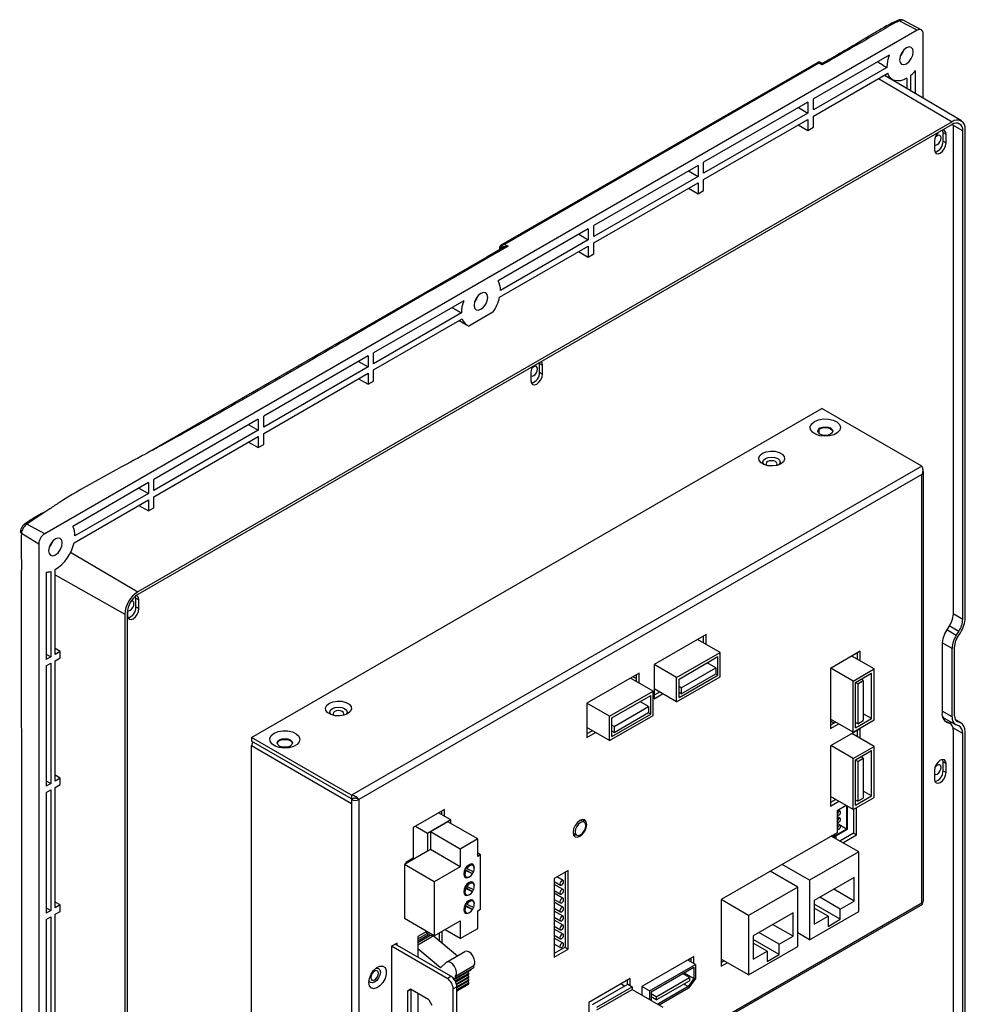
# Model space of a CAD drawing. Header units: millimetres. Extents: x 7146 to 9108, y -1574 to -663.
# Tile 289 of 289: x 8883 to 9103, y -983 to -755. Entities that reach past the tile are written whole.
import ezdxf

# ---------------------------------------------------------------- set-up
doc = ezdxf.new("R2010")
doc.units = ezdxf.units.MM
doc.header["$LTSCALE"] = 3

msp = doc.modelspace()

# ---------------------------------------------------------------- linework, layer by layer
at = {"linetype": 'Continuous', "lineweight": 30}
for p, q in [((9091.46, -757.24), (9087.32, -755.02)), ((9092.43, -757.13), (9088.22, -754.93)), ((9091.46, -757.24), (8889.22, -873.99)), ((9092.87, -773), (9092.87, -758.06)), ((9068.43, -764.68), (8995.11, -807)), ((9068.66, -764.86), (8995.83, -806.9)), ((9084.98, -763.02), (9067.41, -773.16)), ((9069.46, -765.28), (9068.66, -764.86)), ((9069.23, -764.84), (9068.92, -764.67)), ((9084.46, -765.85), (9067.41, -775.69)), ((9067.41, -777.16), (9084.66, -767.21)), ((9091.1, -771.96), (9091.1, -766.55)), ((9082.53, -768.43), (9099.59, -778.45)), ((9101.74, -778.25), (9083.85, -767.67)), ((9083.92, -767.63), (9085.78, -768.7)), ((9085.45, -768.51), (9085.45, -768.62)), ((9089.05, -768.34), (9089.05, -770.75)), ((9090.04, -771.33), (9090.04, -767.63)), ((9066.14, -773.9), (9041.96, -787.86)), ((9066.14, -773.9), (9066.14, -776.43)), ((9067.41, -775.69), (9067.41, -773.16)), ((9066.14, -776.43), (9041.96, -790.39)), ((9063.95, -775.16), (9066.14, -776.43)), ((9099.59, -778.45), (8910.79, -887.44)), ((9041.96, -791.86), (9066.14, -777.9)), ((9066.14, -777.9), (9066.14, -780.47)), ((9067.41, -779.73), (9067.41, -777.16)), ((9099.59, -779.12), (8910.79, -888.11)), ((9063.9, -779.19), (9066.14, -780.47)), ((9066.14, -780.47), (9067.41, -779.73)), ((9097.47, -780.92), (9097.37, -780.4)), ((9097.47, -780.92), (9098.17, -781.33)), ((9097.47, -782.96), (9097.47, -780.92)), ((9102.03, -780.53), (9099.77, -779.25)), ((9099.8, -779.61), (9099.8, -888.41)), ((9102.03, -893.86), (9102.03, -780.53)), ((9102.61, -893.52), (9102.61, -780.2)), ((9095.49, -782.88), (9095.49, -784.92)), ((9097.47, -782.96), (9098.17, -783.37)), ((9098.17, -783.37), (9098.17, -781.33)), ((9040.69, -788.59), (9016.5, -802.55)), ((9038.49, -789.86), (9040.69, -791.12)), ((9040.69, -788.59), (9040.69, -791.12)), ((9041.96, -790.39), (9041.96, -787.86)), ((9040.69, -791.12), (9016.5, -805.08)), ((9041.96, -794.43), (9041.96, -791.86)), ((9016.5, -806.55), (9040.69, -792.59)), ((9038.44, -793.89), (9040.69, -795.16)), ((9040.69, -792.59), (9040.69, -795.16)), ((9040.69, -795.16), (9041.96, -794.43)), ((9015.23, -803.29), (8994.34, -815.35)), ((9015.23, -803.29), (9015.23, -805.82)), ((9016.5, -805.08), (9016.5, -802.55)), ((9015.23, -805.82), (8994.86, -817.57)), ((9013.04, -804.55), (9015.23, -805.82)), ((8994.65, -807.72), (8994.65, -807.75)), ((8994.65, -807.75), (8994.65, -807.82)), ((8994.66, -819.16), (9015.23, -807.29)), ((8994.81, -807.96), (8994.79, -807.95)), ((8994.79, -807.95), (8994.79, -808.02)), ((8994.79, -808.02), (8994.81, -807.96)), ((8994.81, -807.96), (8994.99, -807.71)), ((8995.83, -806.9), (8996.63, -807.33)), ((9015.23, -807.29), (9015.23, -809.86)), ((9016.5, -809.12), (9016.5, -806.55)), ((9012.98, -808.58), (9015.23, -809.86)), ((9015.23, -809.86), (9016.5, -809.12)), ((8986.34, -819.96), (8965.45, -832.02)), ((8985.81, -822.8), (8965.45, -834.56)), ((8965.45, -836.02), (8986.02, -824.15)), ((8993.12, -822.62), (8987.56, -825.83)), ((8985.28, -824.58), (8987.14, -825.65)), ((8964.18, -832.76), (8939.99, -846.72)), ((8964.18, -832.76), (8964.18, -835.29)), ((8965.45, -834.56), (8965.45, -832.02)), ((8964.18, -835.29), (8939.99, -849.25)), ((8961.98, -834.02), (8964.18, -835.29)), ((9003.92, -834.52), (9003.91, -834.36)), ((9003.92, -834.52), (9004.62, -834.92)), ((9003.92, -836.56), (9003.92, -834.52)), ((9004.62, -836.97), (9004.62, -834.92)), ((8939.99, -850.72), (8964.18, -836.76)), ((8961.93, -838.06), (8964.18, -839.33)), ((8964.18, -836.76), (8964.18, -839.33)), ((8965.45, -838.6), (8965.45, -836.02)), ((9001.94, -836.48), (9001.94, -838.52)), ((9003.92, -836.56), (9004.62, -836.97)), ((8964.18, -839.33), (8965.45, -838.6)), ((8937.17, -921.27), (9069.39, -844.93)), ((9092.59, -858.32), (9069.39, -844.93)), ((8939.99, -849.25), (8939.99, -846.72)), ((8938.72, -847.45), (8914.54, -861.41)), ((8936.53, -848.72), (8938.72, -849.99)), ((8938.72, -847.45), (8938.72, -849.99)), ((8938.72, -849.99), (8914.54, -863.95)), ((8914.54, -865.42), (8938.72, -851.46)), ((8938.72, -851.46), (8938.72, -854.03)), ((8939.99, -853.29), (8939.99, -850.72)), ((9068.69, -849.83), (9068.69, -850.73)), ((8936.48, -852.75), (8938.72, -854.03)), ((8938.72, -854.03), (8939.99, -853.29)), ((9092.59, -858.32), (8960.36, -934.66)), ((9092.59, -860.28), (8962.06, -935.64)), ((9092.59, -959.57), (9092.59, -860.28)), ((9092.94, -959.08), (9092.94, -859.79)), ((8913.27, -862.15), (8895.7, -872.29)), ((8913.27, -862.15), (8913.27, -864.68)), ((8914.54, -863.95), (8914.54, -861.41)), ((8913.27, -864.68), (8896.22, -874.52)), ((8911.07, -863.41), (8913.27, -864.68)), ((8914.54, -867.99), (8914.54, -865.42)), ((8896.02, -876.11), (8913.27, -866.15)), ((8911.02, -867.45), (8913.27, -868.72)), ((8913.27, -866.15), (8913.27, -868.72)), ((8890.41, -868.23), (8885.09, -871.77)), ((8913.27, -868.72), (8914.54, -867.99)), ((8889.22, -873.99), (8885.09, -871.77)), ((8887.81, -876.44), (8883.82, -873.97)), ((8887.81, -876.44), (8887.81, -1150.79)), ((8895.22, -878.3), (8910.79, -887.44)), ((8889.58, -882.89), (8889.58, -903.18)), ((8890.64, -882.74), (8890.64, -902.57)), ((8891.63, -901.99), (8891.63, -882.32)), ((8891.63, -883.51), (8907.77, -892.67)), ((8910.37, -888.93), (8910.29, -888.46)), ((8910.37, -888.93), (8911.07, -889.34)), ((8910.37, -890.97), (8910.37, -888.93)), ((8911.07, -891.38), (8911.07, -889.34)), ((9099.8, -888.41), (9099.8, -892.89)), ((8907.77, -892.67), (8907.77, -1006)), ((8908.35, -892.34), (8908.35, -1005.67)), ((8908.39, -891.83), (8908.39, -892.93)), ((8910.37, -890.97), (8911.07, -891.38)), ((9102.03, -893.86), (9099.8, -892.59)), ((9099.06, -895.17), (9098.36, -896.28)), ((9042.56, -897.37), (9030.47, -904.35)), ((9042.56, -899.65), (9042.56, -897.37)), ((9100.53, -897.58), (9098.33, -896.31)), ((9101.12, -896.67), (9098.92, -895.39)), ((9100.53, -897.58), (9101.12, -896.67)), ((9100.82, -898.01), (9101.5, -896.96)), ((9045.81, -901.53), (9040.58, -898.51)), ((9041.85, -897.78), (9041.85, -899.25)), ((9099.55, -900.61), (9097.25, -899.3)), ((8889.58, -901.95), (8890.64, -902.57)), ((8892.79, -901.32), (8891.63, -900.64)), ((8892.79, -901.32), (8891.63, -901.99)), ((8892.79, -902.79), (8892.79, -901.32)), ((9035.7, -907.37), (9045.81, -901.53)), ((9045.81, -907.17), (9045.81, -901.53)), ((9078.23, -901.27), (9071.37, -905.23)), ((9077.53, -901.68), (9077.53, -903.07)), ((9078.23, -903.47), (9078.23, -901.27)), ((9097.23, -899.74), (9097.23, -915.57)), ((9099.55, -916.44), (9099.55, -900.61)), ((9100.13, -916.23), (9100.13, -900.14)), ((8890.64, -902.57), (8889.58, -903.18)), ((8889.58, -904.65), (8890.64, -904.04)), ((8890.64, -904.04), (8890.64, -931.96)), ((8891.63, -903.46), (8892.79, -902.79)), ((8891.63, -931.39), (8891.63, -903.46)), ((9036.27, -907.7), (9045.25, -902.51)), ((9044.76, -905.1), (9042.76, -903.95)), ((9045.25, -906.84), (9045.25, -902.51)), ((9081.49, -905.35), (9076.32, -902.37)), ((8889.58, -904.65), (8889.58, -932.57)), ((9027, -906.35), (9014.91, -913.33)), ((9027, -908.63), (9027, -906.35)), ((9035.7, -907.37), (9030.47, -904.35)), ((9030.47, -904.35), (9030.47, -912.27)), ((9036.75, -909.73), (9044.76, -905.1)), ((9036.75, -911.13), (9044.76, -906.51)), ((9045.25, -906.84), (9044.72, -906.53)), ((9044.76, -905.1), (9044.76, -906.51)), ((9071.37, -905.23), (9071.37, -919.19)), ((9076.61, -908.17), (9071.44, -905.19)), ((9076.61, -908.17), (9081.49, -905.35)), ((9077.17, -908.5), (9080.92, -906.33)), ((9080.92, -916.87), (9080.92, -906.33)), ((9081.49, -917.19), (9081.49, -905.35)), ((9030.26, -910.51), (9025.02, -907.49)), ((9026.3, -907.57), (9025.59, -907.17)), ((9026.3, -906.76), (9026.3, -908.23)), ((9035.7, -913), (9045.81, -907.17)), ((9035.7, -913), (9035.7, -907.37)), ((9036.27, -912.02), (9045.25, -906.84)), ((9036.27, -912.02), (9036.27, -907.7)), ((9076.61, -920.01), (9076.61, -908.17)), ((9077.17, -919.03), (9077.17, -908.5)), ((9077.68, -908.82), (9077.17, -908.53)), ((9077.68, -908.82), (9078.99, -908.06)), ((9077.68, -908.82), (9077.68, -918.09)), ((9078.99, -908.06), (9078.46, -907.75)), ((9078.99, -908.06), (9078.99, -917.33)), ((9020.14, -916.35), (9030.26, -910.51)), ((9030.26, -916.15), (9030.26, -910.51)), ((9035.7, -913), (9030.47, -909.98)), ((9031.74, -910.72), (9030.47, -911.45)), ((9030.47, -912.27), (9032.45, -911.13)), ((9036.75, -909.73), (9036.27, -909.45)), ((9036.75, -911.13), (9036.27, -910.85)), ((9036.75, -909.73), (9036.75, -911.13)), ((9020.14, -916.35), (9014.91, -913.33)), ((9014.91, -913.33), (9014.91, -921.25)), ((9020.71, -916.68), (9029.69, -911.49)), ((9029.21, -914.08), (9027.2, -912.93)), ((9029.69, -915.82), (9029.69, -911.49)), ((9021.2, -918.71), (9029.21, -914.08)), ((9021.2, -920.11), (9029.21, -915.49)), ((9029.69, -915.82), (9029.16, -915.51)), ((9029.21, -914.08), (9029.21, -915.49)), ((9099.55, -916.44), (9097.23, -915.12)), ((9020.14, -921.98), (9030.26, -916.15)), ((9020.14, -921.98), (9020.14, -916.35)), ((9020.71, -921), (9029.69, -915.82)), ((9020.71, -921), (9020.71, -916.68)), ((9076.61, -920.01), (9071.37, -916.99)), ((9072.15, -917.93), (9071.37, -917.48)), ((9072.58, -917.68), (9071.37, -918.38)), ((9072.58, -917.68), (9072.58, -917.68)), ((9076.61, -920.01), (9081.49, -917.19)), ((9077.17, -919.03), (9080.92, -916.87)), ((9077.68, -918.09), (9077.17, -917.8)), ((9077.68, -918.09), (9078.99, -917.33)), ((9080.92, -916.87), (9078.99, -915.75)), ((9097.75, -916.78), (9100.39, -918.26)), ((9097.88, -917.43), (9098.35, -917.63)), ((9098.01, -917.54), (9098.36, -917.74)), ((9098.35, -917.63), (9099.06, -918.03)), ((9098.35, -917.63), (9098.47, -917.68)), ((9098.36, -917.74), (9099.06, -918.03)), ((9099.18, -918.09), (9098.47, -917.68)), ((9101.69, -917.94), (9100.35, -917.15)), ((9101.5, -917.85), (9100.37, -917.18)), ((9100.59, -917.43), (9100.82, -917.57)), ((9101.5, -917.85), (9100.82, -917.57)), ((9020.14, -921.98), (9014.91, -918.96)), ((9016.18, -919.7), (9014.91, -920.43)), ((9014.91, -921.25), (9016.89, -920.11)), ((9021.2, -918.71), (9020.71, -918.43)), ((9021.2, -920.11), (9020.71, -919.83)), ((9021.2, -918.71), (9021.2, -920.11)), ((9071.37, -919.19), (9073.28, -918.09)), ((9078.23, -919.23), (9071.37, -923.19)), ((9077.53, -919.64), (9077.53, -921.03)), ((9078.23, -921.44), (9078.23, -919.23)), ((9102.03, -920.33), (9099.77, -919.05)), ((9099.8, -919.47), (9099.8, -930.56)), ((9101.12, -918.57), (9100.53, -918.33)), ((9102.61, -1033.32), (9102.61, -920)), ((8937.17, -921.27), (8937.17, -922.08)), ((8960.36, -934.66), (8937.17, -921.27)), ((8960.36, -935.47), (8937.17, -922.08)), ((9081.49, -923.32), (9076.32, -920.34)), ((9102.03, -1033.66), (9102.03, -920.33)), ((8960.36, -936.62), (8937.17, -923.23)), ((8937.17, -1020.56), (8937.17, -923.23)), ((9071.37, -923.19), (9071.37, -937.16)), ((9076.61, -926.13), (9071.44, -923.15)), ((9076.61, -926.13), (9081.49, -923.32)), ((9077.17, -926.46), (9080.92, -924.3)), ((9080.92, -934.83), (9080.92, -924.3)), ((9081.49, -935.16), (9081.49, -923.32)), ((9076.61, -937.97), (9076.61, -926.13)), ((9077.17, -936.99), (9077.17, -926.46)), ((9077.68, -926.79), (9077.17, -926.49)), ((9077.68, -926.79), (9078.99, -926.03)), ((9077.68, -926.79), (9077.68, -936.06)), ((9078.99, -926.03), (9078.46, -925.72)), ((9078.99, -926.03), (9078.99, -935.3)), ((9097.47, -926.92), (9098.17, -927.32)), ((9097.47, -928.96), (9097.47, -926.92)), ((9095.49, -928.88), (9095.49, -930.92)), ((9097.47, -928.96), (9098.17, -929.37)), ((9098.17, -929.37), (9098.17, -927.32)), ((8889.58, -931.35), (8890.64, -931.96)), ((8892.79, -930.72), (8891.63, -930.03)), ((8892.79, -930.72), (8891.63, -931.39)), ((8892.79, -932.19), (8892.79, -930.72)), ((9099.8, -930.56), (9099.8, -1032.74)), ((8890.64, -931.96), (8889.58, -932.57)), ((8889.58, -934.04), (8890.64, -933.43)), ((8890.64, -933.43), (8890.64, -961.36)), ((8891.63, -932.86), (8892.79, -932.19)), ((8891.63, -960.79), (8891.63, -932.86)), ((9080.92, -934.83), (9078.99, -933.72)), ((8889.58, -934.04), (8889.58, -961.97)), ((8960.36, -934.66), (8960.36, -935.47)), ((8961.02, -935.31), (8960.36, -935.47)), ((8960.85, -935.35), (8960.36, -935.64)), ((8960.36, -935.64), (8960.36, -936.62)), ((8962.06, -935.64), (8961.75, -935.46)), ((8962.06, -935.64), (8962.06, -1034.93)), ((9076.61, -937.97), (9071.37, -934.95)), ((9072.58, -935.65), (9071.37, -936.34)), ((9071.37, -937.16), (9073.28, -936.05)), ((9076.61, -937.97), (9081.49, -935.16)), ((9077.17, -936.99), (9080.92, -934.83)), ((9077.68, -936.06), (9077.17, -935.77)), ((9077.68, -936.06), (9078.99, -935.3)), ((8960.36, -936.62), (8960.36, -1033.95)), ((8981.93, -937.96), (8974.64, -942.17)), ((8981.22, -938.37), (8981.22, -939.17)), ((8981.93, -939.58), (8981.93, -937.96)), ((9075.02, -937.05), (9072.89, -938.28)), ((9072.89, -938.28), (9072.89, -943.36)), ((9073.62, -938.39), (9073.16, -938.13)), ((9075.07, -937.09), (9075.07, -942.49)), ((9075.28, -937.21), (9075.28, -942.62)), ((9076.71, -937.91), (9076.71, -943.42)), ((9077.42, -943.83), (9077.42, -937.5)), ((8983.34, -940.39), (8977.97, -943.5)), ((8982.69, -940.79), (8978.62, -943.14)), ((8983.34, -940.39), (8980.53, -938.77)), ((8989.61, -944.79), (8982.69, -940.79)), ((8983.34, -941.17), (8983.34, -940.39)), ((9014.31, -940.9), (9013.46, -940.41)), ((9072.89, -939.11), (9073.13, -939.24)), ((9073.62, -940.03), (9072.89, -939.61)), ((9072.89, -940.74), (9073.13, -940.88)), ((8974.64, -942.17), (8974.64, -949.27)), ((8977.97, -943.5), (8975.15, -941.87)), ((9075.28, -942.62), (9072.17, -944.41)), ((9075.07, -942.49), (9072.39, -944.04)), ((9073.62, -941.66), (9072.89, -941.24)), ((9075.07, -942.49), (9072.89, -941.24)), ((9072.89, -942.37), (9073.13, -942.51)), ((8977.97, -943.5), (8977.97, -947.6)), ((8985.55, -947.14), (8978.62, -943.14)), ((8978.62, -943.14), (8978.62, -947.22)), ((8989.61, -944.79), (8985.55, -947.14)), ((8989.61, -948.87), (8989.61, -944.79)), ((9011.71, -943.44), (9012.56, -943.93)), ((9072.89, -943.36), (9046.02, -958.87)), ((9077.91, -947.81), (9071.55, -944.13)), ((9072.17, -944.41), (9071.62, -944.09)), ((9072.17, -944.41), (9072.17, -943.77)), ((9072.39, -944.04), (9072.39, -943.65)), ((9072.58, -944.18), (9072.58, -944.73)), ((9076.71, -943.42), (9073.52, -945.27)), ((9074.22, -945.68), (9077.42, -943.83)), ((9076.71, -943.42), (9077.42, -943.83)), ((8977.97, -947.6), (8972.59, -950.7)), ((8978.62, -947.22), (8977.97, -947.6)), ((8985.55, -951.22), (8978.62, -947.22)), ((8985.55, -947.14), (8985.55, -951.22)), ((8974.64, -949.27), (8972.94, -950.25)), ((8990.27, -948.5), (8989.61, -948.12)), ((8990.27, -948.5), (8989.61, -948.87)), ((8990.27, -961.07), (8990.27, -948.5)), ((9077.91, -947.81), (9066.53, -954.38)), ((9077.91, -961.61), (9077.91, -947.81)), ((8979.52, -954.7), (8972.59, -950.7)), ((8972.59, -950.7), (8972.59, -963.28)), ((8972.94, -950.25), (8972.94, -950.5)), ((8985.55, -951.22), (8979.52, -954.7)), ((8986.8, -952.13), (8986.55, -951.99)), ((8988.4, -952.87), (8986.62, -951.84)), ((8988.4, -952.87), (8986.8, -952.13)), ((8987.06, -951.65), (8986.82, -951.51)), ((8987.06, -951.65), (8988.66, -952.38)), ((8988.49, -950.94), (8987.94, -950.61)), ((8988.81, -951.63), (8988.82, -951.47)), ((9010.54, -952.1), (9007.33, -953.95)), ((9010.54, -970.32), (9010.54, -952.1)), ((9066.53, -954.38), (9060.17, -950.71)), ((8986.4, -953.28), (8986.95, -953.6)), ((9007.33, -953.95), (9007.33, -972.18)), ((9009.38, -954.44), (9007.93, -953.6)), ((9009.83, -952.51), (9009.83, -969.91)), ((9063.77, -955.97), (9057.41, -952.3)), ((9066.53, -954.38), (9066.53, -968.18)), ((9076.85, -953.73), (9067.59, -959.08)), ((9076.85, -959.2), (9076.85, -953.73)), ((8979.52, -954.7), (8979.52, -967.28)), ((8986.8, -956.28), (8986.55, -956.14)), ((8988.4, -957.02), (8986.62, -955.99)), ((8988.4, -957.02), (8986.8, -956.28)), ((8987.06, -955.8), (8986.82, -955.65)), ((8987.06, -955.8), (8988.66, -956.53)), ((8988.49, -955.08), (8987.94, -954.76)), ((8988.81, -955.78), (8988.82, -955.62)), ((9007.33, -954.65), (9008.78, -955.48)), ((9009.38, -956.51), (9007.33, -955.33)), ((9007.33, -956.72), (9008.78, -957.56)), ((9063.77, -955.97), (9052.39, -962.54)), ((9063.77, -969.77), (9063.77, -955.97)), ((9076.85, -959.2), (9072.12, -956.46)), ((8986.4, -957.43), (8986.95, -957.75)), ((8988.49, -959.23), (8987.94, -958.91)), ((9009.38, -958.58), (9007.33, -957.4)), ((9007.33, -958.8), (9008.78, -959.63)), ((9052.39, -962.54), (9046.02, -958.87)), ((9046.02, -958.87), (9046.02, -974.3)), ((9067.59, -959.08), (9067.59, -964.55)), ((9073.64, -961.06), (9068.9, -958.32)), ((8889.58, -960.74), (8890.64, -961.36)), ((8890.64, -961.36), (8889.58, -961.97)), ((8892.79, -960.11), (8891.63, -959.43)), ((8892.79, -960.11), (8891.63, -960.79)), ((8892.79, -961.58), (8892.79, -960.11)), ((8961.38, -1035.72), (9092.76, -959.88)), ((8962.06, -1034.93), (9092.59, -959.57)), ((8986.8, -960.43), (8986.55, -960.28)), ((8988.4, -961.16), (8986.62, -960.14)), ((8988.4, -961.16), (8986.8, -960.43)), ((8987.06, -959.94), (8986.82, -959.8)), ((8987.06, -959.94), (8988.66, -960.68)), ((8988.81, -959.93), (8988.82, -959.77)), ((8989.61, -961.45), (8990.27, -961.07)), ((9009.38, -960.66), (9007.33, -959.48)), ((9007.33, -960.87), (9008.78, -961.7)), ((9073.64, -963.42), (9067.59, -959.93)), ((9070.81, -962.69), (9067.59, -960.83)), ((9073.64, -961.06), (9076.85, -959.2)), ((9073.64, -963.42), (9073.64, -961.06)), ((8889.58, -963.44), (8890.64, -962.83)), ((8889.58, -963.44), (8889.58, -991.36)), ((8890.64, -962.83), (8890.64, -990.75)), ((8891.63, -962.26), (8892.79, -961.58)), ((8891.63, -990.18), (8891.63, -962.26)), ((8979.52, -967.28), (8972.59, -963.28)), ((8986.4, -961.58), (8986.95, -961.9)), ((8989.61, -965.53), (8989.61, -961.45)), ((9009.38, -962.73), (9007.33, -961.55)), ((9007.33, -962.94), (9008.78, -963.78)), ((9009.38, -964.81), (9007.33, -963.62)), ((9052.39, -962.54), (9052.39, -976.34)), ((9062.71, -961.89), (9053.45, -967.24)), ((9062.71, -967.36), (9062.71, -961.89)), ((9066.53, -968.18), (9077.91, -961.61)), ((9067.59, -964.55), (9070.81, -962.69)), ((9070.81, -962.69), (9070.81, -965.06)), ((9070.81, -965.06), (9073.64, -963.42)), ((8974.64, -964.46), (8974.64, -964.54)), ((8974.64, -964.54), (8974.71, -964.5)), ((8979.52, -967.28), (8985.55, -963.8)), ((8985.55, -967.88), (8982.01, -965.84)), ((8985.55, -963.8), (8985.55, -967.88)), ((8985.55, -967.88), (8989.61, -965.53)), ((9007.33, -965.02), (9008.78, -965.85)), ((9009.38, -966.88), (9007.33, -965.7)), ((9062.71, -967.36), (9057.97, -964.63)), ((8977.76, -966.26), (8975.71, -967.44)), ((8975.71, -967.94), (8977.87, -966.7)), ((8975.71, -968.39), (8978.16, -966.97)), ((8975.71, -968.79), (8978.48, -967.19)), ((8975.71, -969.33), (8979.26, -967.28)), ((8975.71, -967.44), (8975.71, -972.22)), ((8977.87, -966.7), (8977.69, -966.3)), ((8978.16, -966.97), (8977.87, -966.7)), ((8978.48, -967.19), (8978.16, -966.97)), ((8979.26, -967.28), (8978.48, -967.19)), ((8984.89, -971.94), (8979.26, -967.28)), ((8980.66, -966.62), (8980.66, -968.44)), ((8981.37, -969.02), (8981.37, -966.21)), ((9007.33, -967.09), (9008.78, -967.93)), ((9009.38, -968.95), (9007.33, -967.77)), ((9053.45, -967.24), (9053.45, -972.71)), ((9059.49, -971.59), (9053.45, -968.1)), ((9059.49, -969.22), (9054.76, -966.48)), ((9059.49, -969.22), (9062.71, -967.36)), ((9066.53, -968.18), (9063.77, -966.59)), ((8970.9, -968.96), (8969.63, -969.69)), ((8982.5, -977.12), (8969.63, -969.69)), ((8969.63, -969.69), (8969.63, -1014.6)), ((8983.35, -976.63), (8970.48, -969.2)), ((8970.9, -969.45), (8970.9, -968.96)), ((8980.97, -974.65), (8975.71, -970.3)), ((9007.33, -969.17), (9008.78, -970)), ((9009.83, -969.91), (9007.33, -971.36)), ((9007.33, -972.18), (9010.54, -970.32)), ((9009.83, -969.91), (9010.54, -970.32)), ((9052.39, -976.34), (9063.77, -969.77)), ((9056.67, -970.85), (9053.45, -969)), ((9059.49, -971.59), (9059.49, -969.22)), ((8982.39, -973.38), (8986.64, -970.93)), ((9039.7, -972.06), (9027.67, -979)), ((9038.99, -972.55), (9038.35, -972.92)), ((9038.99, -972.47), (9038.99, -973.29)), ((9039.7, -973.7), (9039.7, -972.06)), ((9052.39, -976.34), (9046.02, -972.67)), ((9053.45, -972.71), (9056.67, -970.85)), ((9056.67, -970.85), (9056.67, -973.22)), ((9056.67, -973.22), (9059.49, -971.59)), ((8982.39, -973.38), (8980.97, -974.65)), ((8984.38, -977.11), (8988.63, -974.66)), ((8984.42, -976.6), (8988.66, -974.15)), ((9029.44, -980.02), (9040.05, -973.9)), ((9029.8, -980.23), (9039.7, -974.51)), ((9040.05, -973.9), (9038.28, -972.88)), ((9039.7, -974.51), (9039.7, -977.16)), ((9040.05, -973.9), (9040.05, -977.17)), ((9046.73, -973.08), (9046.02, -973.49)), ((9046.02, -974.3), (9047.44, -973.49)), ((8982.5, -977.12), (8983.35, -976.63)), ((8983.93, -977.11), (8984.07, -977.04)), ((8984.15, -977.38), (8988.02, -975.14)), ((8984.16, -977.39), (8987.3, -975.58)), ((8984.37, -977.73), (8987.52, -975.92)), ((8984.47, -977.92), (8987.52, -976.16)), ((8984.49, -977.95), (8987.33, -976.31)), ((8984.65, -978.38), (8987.54, -976.71)), ((8984.7, -978.56), (8987.54, -976.92)), ((8984.7, -978.57), (8987.32, -977.06)), ((8987.3, -975.58), (8987.3, -975.56)), ((8987.52, -975.92), (8987.3, -975.58)), ((8987.32, -977.06), (8987.54, -976.92)), ((8987.55, -977.44), (8987.32, -977.06)), ((8987.33, -976.31), (8987.52, -976.16)), ((8987.54, -976.71), (8987.33, -976.31)), ((8987.52, -976.16), (8987.52, -975.92)), ((8987.54, -976.92), (8987.54, -976.71)), ((9024.95, -977.18), (9015.34, -982.73)), ((9024.95, -978.82), (9024.95, -977.18)), ((9031, -981.39), (9038.68, -976.95)), ((9038.68, -976.95), (9037.07, -976.03)), ((9039.7, -977.16), (9037.4, -975.84)), ((9039.7, -977.16), (9038.38, -979.03)), ((9040.05, -977.17), (9038.49, -979.37)), ((9038.68, -976.95), (9038.68, -977.69)), ((8973.31, -980.06), (8974.02, -979.65)), ((8974.02, -979.65), (8973.31, -980.06)), ((8978.26, -982.1), (8974.02, -979.65)), ((8984.76, -979.08), (8983.92, -979.57)), ((8983.92, -1020.56), (8983.92, -979.57)), ((8984.76, -979.04), (8987.55, -977.44)), ((8984.76, -979.28), (8987.55, -977.67)), ((8984.76, -979.74), (8987.55, -978.13)), ((8984.76, -980.02), (8987.55, -978.41)), ((8984.76, -1020.07), (8984.76, -979.08)), ((8987.55, -978.13), (8987.37, -977.78)), ((8987.55, -977.67), (8987.55, -977.44)), ((8987.55, -978.41), (8987.55, -978.13)), ((9016.18, -983.22), (9024.39, -978.49)), ((9017.21, -983.82), (9025.41, -979.08)), ((9023.64, -978.92), (9022.8, -978.43)), ((9024.25, -977.59), (9024.25, -978.57)), ((9024.39, -978.49), (9025.41, -979.08)), ((9025.41, -979.08), (9025.41, -979.69)), ((9029.44, -980.02), (9027.67, -979)), ((9027.67, -979), (9027.67, -981)), ((9031, -982.13), (9038.68, -977.69)), ((9038.38, -979.03), (9031.32, -983.1)), ((9038.49, -979.37), (9031.67, -983.31)), ((9038.38, -979.03), (9037.37, -978.45)), ((8973.31, -980.06), (8973.31, -1007.82)), ((8974.16, -1007.33), (8974.16, -979.73)), ((8975.71, -980.63), (8975.71, -1009.05)), ((9017.21, -984.43), (9025.41, -979.69)), ((9025.41, -979.69), (9032.54, -983.81)), ((9029.44, -980.02), (9029.44, -982.02)), ((9029.8, -980.23), (9029.8, -982.22)), ((9031, -981.39), (9029.8, -980.69)), ((9031, -982.13), (9029.8, -981.43)), ((9031, -981.39), (9031, -982.13)), ((8978.26, -982.1), (8978.97, -983.33)), ((9015.34, -982.73), (9015.34, -993.15))]:
    msp.add_line(p, q, dxfattribs=at)
at = {"linetype": 'Continuous', "lineweight": 30, "flags": 128}
for points in [[(9090.57, -762.24), (9090.45, -761.61), (9090.11, -761.21), (9089.59, -761.11), (9088.98, -761.32), (9088.37, -761.81), (9087.86, -762.51), (9087.51, -763.31), (9087.39, -764.08), (9087.51, -764.71), (9087.86, -765.11), (9088.37, -765.21), (9088.98, -765), (9089.59, -764.51), (9090.11, -763.81), (9090.45, -763.01), (9090.57, -762.24)], [(9088.3, -761.9), (9087.98, -762.59), (9087.55, -763.2)], [(9089.05, -768.34), (9088.33, -768.71), (9087.62, -768.93), (9086.95, -769), (9086.33, -768.92), (9085.77, -768.7), (9085.31, -768.33), (9084.93, -767.83), (9084.66, -767.21)], [(9098.17, -781.33), (9098.07, -780.79), (9097.78, -780.46), (9097.43, -780.37)], [(9099.73, -779.04), (9099.76, -779.16), (9099.8, -779.61)], [(9095.5, -783.8), (9095.78, -783.85), (9096.12, -783.74), (9096.46, -783.46), (9096.75, -783.08), (9096.94, -782.63), (9097.01, -782.2)], [(9097.01, -782.2), (9096.94, -781.85), (9096.75, -781.63), (9096.46, -781.58), (9096.12, -781.69), (9095.78, -781.97), (9095.6, -782.2)], [(9095.49, -784.92), (9095.59, -785.45), (9095.88, -785.79), (9096.32, -785.87), (9096.83, -785.7), (9097.34, -785.28), (9097.78, -784.69), (9098.07, -784.02), (9098.17, -783.37)], [(8995.44, -807.7), (8991.69, -809.87), (8930.74, -845.05), (8913.6, -854.95)], [(8991.93, -819.19), (8991.81, -818.55), (8991.46, -818.16), (8990.95, -818.06), (8990.34, -818.27), (8989.73, -818.76), (8989.21, -819.46), (8988.87, -820.25), (8988.75, -821.02), (8988.87, -821.66), (8989.21, -822.05), (8989.73, -822.15), (8990.34, -821.94), (8990.95, -821.45), (8991.46, -820.75), (8991.81, -819.96), (8991.93, -819.19)], [(8989.65, -818.84), (8989.34, -819.53), (8988.9, -820.14)], [(9002.24, -835.32), (9002.04, -835.82), (9001.94, -836.48)], [(9001.95, -837.39), (9002.23, -837.45), (9002.57, -837.33), (9002.91, -837.06), (9003.2, -836.67), (9003.39, -836.23), (9003.46, -835.8)], [(9003.46, -835.8), (9003.39, -835.45), (9003.2, -835.23), (9002.91, -835.17), (9002.57, -835.29), (9002.23, -835.56), (9002.05, -835.8)], [(9004.62, -834.92), (9004.52, -834.39), (9004.32, -834.12)], [(9001.94, -838.52), (9002.04, -839.05), (9002.33, -839.39), (9002.77, -839.47), (9003.28, -839.29), (9003.79, -838.88), (9004.23, -838.29), (9004.52, -837.62), (9004.62, -836.97)], [(9067.7, -847.95), (9068.63, -847.57), (9069.74, -847.38), (9070.89, -847.4), (9071.96, -847.65), (9072.84, -848.08), (9073.43, -848.65), (9073.67, -849.3), (9073.53, -849.96), (9073.02, -850.56), (9072.21, -851.03), (9071.17, -851.32), (9070.03, -851.4), (9068.9, -851.26), (9067.91, -850.92), (9067.17, -850.42), (9066.75, -849.8), (9066.7, -849.13), (9067.03, -848.49), (9067.7, -847.95)], [(9068.93, -849.48), (9069.5, -849.27), (9070.17, -849.19), (9070.84, -849.27), (9071.41, -849.48), (9071.79, -849.81), (9071.92, -850.2), (9071.79, -850.59), (9071.41, -850.91), (9070.84, -851.13), (9070.17, -851.21), (9069.5, -851.13), (9068.93, -850.91), (9068.56, -850.59), (9068.42, -850.2), (9068.56, -849.81), (9068.93, -849.48)], [(9068.43, -850.28), (9068.56, -849.98), (9068.93, -849.65), (9069.5, -849.43), (9070.17, -849.35), (9070.84, -849.43), (9071.41, -849.65)], [(9071.41, -849.65), (9071.79, -849.98), (9071.92, -850.28)], [(9055.61, -855.34), (9056.46, -855), (9057.47, -854.84), (9058.5, -854.89), (9059.45, -855.15), (9060.18, -855.57), (9060.62, -856.12), (9060.72, -856.72), (9060.45, -857.3), (9059.85, -857.79), (9058.99, -858.14), (9057.99, -858.29), (9056.95, -858.24), (9056.01, -857.98), (9055.27, -857.56), (9054.83, -857.01), (9054.74, -856.42), (9055.01, -855.83), (9055.61, -855.34)], [(9056.31, -856.57), (9056.96, -856.32), (9057.73, -856.23), (9058.49, -856.32), (9059.14, -856.57), (9059.57, -856.94), (9059.73, -857.38), (9059.57, -857.82), (9059.42, -857.99)], [(9056.03, -857.99), (9055.88, -857.82), (9055.73, -857.38), (9055.88, -856.94), (9056.31, -856.57)], [(9056.84, -857.28), (9056.57, -857.51), (9056.48, -857.79), (9056.57, -858.07), (9056.69, -858.19)], [(9058.77, -858.19), (9058.88, -858.07), (9058.98, -857.79), (9058.88, -857.51), (9058.61, -857.28), (9058.21, -857.12), (9057.73, -857.07), (9057.25, -857.12), (9056.84, -857.28)], [(9092.59, -860.28), (9092.74, -860.18), (9092.85, -860.06), (9092.92, -859.93), (9092.94, -859.79), (9092.92, -859.66), (9092.85, -859.53), (9092.77, -859.43)], [(8893.29, -876.13), (8893.17, -875.5), (8892.82, -875.1), (8892.31, -875), (8891.7, -875.21), (8891.09, -875.7), (8890.57, -876.4), (8890.23, -877.19), (8890.11, -877.97), (8890.23, -878.6), (8890.57, -879), (8891.09, -879.1), (8891.7, -878.89), (8892.31, -878.4), (8892.82, -877.7), (8893.17, -876.9), (8893.29, -876.13)], [(8891.01, -875.79), (8890.7, -876.47), (8890.26, -877.09)], [(8908.4, -891.81), (8908.68, -891.86), (8909.02, -891.75), (8909.36, -891.47), (8909.65, -891.09), (8909.84, -890.64), (8909.91, -890.22)], [(8909.91, -890.22), (8909.84, -889.86), (8909.65, -889.64), (8909.36, -889.59), (8909.27, -889.6)], [(8911.07, -889.34), (8910.97, -888.8), (8910.68, -888.47), (8910.39, -888.38)], [(8908.39, -892.93), (8908.49, -893.46), (8908.78, -893.8), (8909.22, -893.88), (8909.73, -893.71), (8910.24, -893.29), (8910.68, -892.7), (8910.97, -892.03), (8911.07, -891.38)], [(8955.2, -913.31), (8956.05, -912.96), (8957.06, -912.81), (8958.09, -912.86), (8959.04, -913.11), (8959.78, -913.54), (8960.22, -914.08), (8960.31, -914.68), (8960.04, -915.26), (8959.44, -915.76), (8958.59, -916.1), (8957.58, -916.26), (8956.54, -916.2), (8955.6, -915.95), (8954.86, -915.52), (8954.42, -914.98), (8954.33, -914.38), (8954.6, -913.8), (8955.2, -913.31)], [(8955.62, -915.96), (8955.47, -915.79), (8955.32, -915.35), (8955.47, -914.91), (8955.9, -914.53)], [(8955.9, -914.53), (8956.55, -914.28), (8957.32, -914.19), (8958.08, -914.28), (8958.73, -914.53), (8959.17, -914.91), (8959.32, -915.35), (8959.17, -915.79), (8959.01, -915.96)], [(8956.43, -915.25), (8956.16, -915.48), (8956.07, -915.76), (8956.16, -916.03), (8956.28, -916.16)], [(8958.36, -916.16), (8958.47, -916.03), (8958.57, -915.76), (8958.47, -915.48), (8958.2, -915.25), (8957.8, -915.09), (8957.32, -915.03), (8956.84, -915.09), (8956.43, -915.25)], [(8942.4, -920.29), (8943.34, -919.9), (8944.44, -919.71), (8945.59, -919.74), (8946.66, -919.98), (8947.54, -920.41), (8948.13, -920.98), (8948.37, -921.63), (8948.23, -922.29), (8947.72, -922.89), (8946.91, -923.36), (8945.87, -923.65), (8944.73, -923.73), (8943.6, -923.6), (8942.61, -923.26), (8941.87, -922.75), (8941.45, -922.13), (8941.4, -921.47), (8941.73, -920.83), (8942.4, -920.29)], [(8943.64, -921.82), (8944.2, -921.6), (8944.87, -921.52), (8945.54, -921.6), (8946.11, -921.82), (8946.49, -922.15), (8946.62, -922.53), (8946.49, -922.92), (8946.11, -923.25), (8945.54, -923.47), (8944.87, -923.54), (8944.2, -923.47), (8943.64, -923.25), (8943.26, -922.92), (8943.12, -922.53), (8943.26, -922.15), (8943.64, -921.82)], [(8943.13, -922.61), (8943.26, -922.31), (8943.64, -921.98)], [(8943.64, -921.98), (8944.2, -921.76), (8944.87, -921.69), (8945.54, -921.76), (8946.11, -921.98), (8946.49, -922.31), (8946.62, -922.61)], [(9098.17, -927.32), (9098.07, -926.79), (9097.78, -926.45), (9097.34, -926.37), (9096.83, -926.55), (9096.32, -926.96), (9095.88, -927.55), (9095.59, -928.22), (9095.49, -928.88)], [(9097.47, -926.92), (9097.36, -926.38), (9097.36, -926.37)], [(9095.49, -930.92), (9095.59, -931.45), (9095.88, -931.79), (9096.32, -931.87), (9096.83, -931.69), (9097.34, -931.28), (9097.78, -930.69), (9098.07, -930.02), (9098.17, -929.37)], [(9095.5, -929.79), (9095.78, -929.85), (9096.12, -929.73), (9096.46, -929.46), (9096.75, -929.07), (9096.94, -928.63), (9097.01, -928.2)], [(9097.01, -928.2), (9096.94, -927.85), (9096.75, -927.63), (9096.46, -927.57), (9096.12, -927.69), (9095.78, -927.96), (9095.6, -928.2)], [(9073.72, -938.62), (9073.7, -938.48), (9073.62, -938.39), (9073.51, -938.37), (9073.38, -938.42), (9073.24, -938.52), (9073.13, -938.68), (9073.05, -938.85), (9073.03, -939.02), (9073.05, -939.16), (9073.13, -939.24), (9073.24, -939.27), (9073.38, -939.22), (9073.51, -939.11), (9073.62, -938.96), (9073.7, -938.79), (9073.72, -938.62)], [(9014.89, -941.42), (9014.76, -940.79), (9014.42, -940.39), (9013.9, -940.29), (9013.29, -940.5), (9012.69, -940.99), (9012.17, -941.69), (9011.82, -942.48), (9011.7, -943.26), (9011.82, -943.89), (9012.17, -944.29), (9012.69, -944.39), (9013.29, -944.17), (9013.9, -943.68), (9014.42, -942.99), (9014.76, -942.19), (9014.89, -941.42)], [(9014.67, -941.71), (9014.58, -941.21), (9014.31, -940.9), (9013.91, -940.83), (9013.44, -940.99), (9012.96, -941.37), (9012.56, -941.91), (9012.29, -942.53), (9012.2, -943.13), (9012.29, -943.62), (9012.56, -943.93), (9012.96, -944.01), (9013.44, -943.85), (9013.91, -943.46), (9014.31, -942.92), (9014.58, -942.31), (9014.67, -941.71)], [(9014.01, -940.28), (9014.06, -940.38), (9014.17, -940.82)], [(9073.72, -940.25), (9073.7, -940.11), (9073.62, -940.03), (9073.51, -940), (9073.38, -940.05), (9073.24, -940.16), (9073.13, -940.31), (9073.05, -940.48), (9073.03, -940.65), (9073.05, -940.79), (9073.13, -940.88), (9073.24, -940.9), (9073.38, -940.85), (9073.51, -940.75), (9073.62, -940.59), (9073.7, -940.42), (9073.72, -940.25)], [(9073.72, -941.88), (9073.7, -941.75), (9073.62, -941.66), (9073.51, -941.64), (9073.38, -941.68), (9073.24, -941.79), (9073.13, -941.94), (9073.05, -942.12), (9073.03, -942.29), (9073.05, -942.42), (9073.13, -942.51), (9073.24, -942.53), (9073.38, -942.49), (9073.51, -942.38), (9073.62, -942.23), (9073.7, -942.05), (9073.72, -941.88)], [(9012.42, -943.85), (9011.98, -943.98), (9011.87, -943.98)], [(8988.82, -951.47), (8988.73, -950.98), (8988.46, -950.67), (8988.06, -950.59), (8987.58, -950.76), (8987.11, -951.14), (8986.71, -951.68), (8986.44, -952.3), (8986.34, -952.9), (8986.44, -953.39), (8986.71, -953.7), (8987.11, -953.78), (8987.58, -953.62), (8987.71, -953.53)], [(8986.8, -952.13), (8986.66, -952.62), (8986.64, -953.07), (8986.76, -953.41), (8987, -953.62), (8987.32, -953.67), (8987.69, -953.55), (8988.06, -953.27), (8988.4, -952.87)], [(8988.66, -952.38), (8988.79, -951.9), (8988.8, -951.46), (8988.68, -951.12), (8988.45, -950.91), (8988.13, -950.87), (8987.77, -950.99), (8987.4, -951.26), (8987.06, -951.65)], [(8988.36, -952.85), (8988.46, -952.69), (8988.62, -952.37)], [(9009.5, -954.71), (9009.47, -954.54), (9009.38, -954.44), (9009.24, -954.41), (9009.08, -954.47), (9008.91, -954.6), (9008.78, -954.79), (9008.68, -955), (9008.65, -955.21), (9008.68, -955.38), (9008.78, -955.48), (9008.91, -955.51), (9009.08, -955.45), (9009.24, -955.32), (9009.38, -955.13), (9009.47, -954.92), (9009.5, -954.71)], [(8988.82, -955.62), (8988.73, -955.13), (8988.46, -954.82), (8988.06, -954.74), (8987.58, -954.91), (8987.11, -955.29), (8986.71, -955.83), (8986.44, -956.45), (8986.34, -957.05), (8986.44, -957.54), (8986.71, -957.85), (8987.11, -957.93), (8987.58, -957.76), (8987.71, -957.68)], [(8986.8, -956.28), (8986.66, -956.77), (8986.64, -957.21), (8986.76, -957.56), (8987, -957.77), (8987.32, -957.82), (8987.69, -957.69), (8988.06, -957.42), (8988.4, -957.02)], [(8988.66, -956.53), (8988.79, -956.05), (8988.8, -955.61), (8988.68, -955.27), (8988.45, -955.06), (8988.13, -955.02), (8987.77, -955.13), (8987.4, -955.41), (8987.06, -955.8)], [(8988.36, -957), (8988.46, -956.84), (8988.62, -956.51)], [(9009.5, -956.79), (9009.47, -956.62), (9009.38, -956.51), (9009.24, -956.48), (9009.08, -956.54), (9008.91, -956.67), (9008.78, -956.86), (9008.68, -957.07), (9008.65, -957.28), (9008.68, -957.45), (9008.78, -957.56), (9008.91, -957.58), (9009.08, -957.53), (9009.24, -957.39), (9009.38, -957.21), (9009.47, -956.99), (9009.5, -956.79)], [(8988.82, -959.77), (8988.73, -959.28), (8988.46, -958.97), (8988.06, -958.89), (8987.58, -959.05), (8987.11, -959.44), (8986.71, -959.98), (8986.44, -960.6), (8986.34, -961.2), (8986.44, -961.69), (8986.71, -962), (8987.11, -962.08), (8987.58, -961.91), (8987.71, -961.83)], [(9009.5, -958.86), (9009.47, -958.69), (9009.38, -958.58), (9009.24, -958.56), (9009.08, -958.61), (9008.91, -958.75), (9008.78, -958.93), (9008.68, -959.15), (9008.65, -959.35), (9008.68, -959.52), (9008.78, -959.63), (9008.91, -959.66), (9009.08, -959.6), (9009.24, -959.47), (9009.38, -959.28), (9009.47, -959.07), (9009.5, -958.86)], [(8986.8, -960.43), (8986.66, -960.92), (8986.64, -961.36), (8986.76, -961.71), (8987, -961.92), (8987.32, -961.97), (8987.69, -961.84), (8988.06, -961.56), (8988.4, -961.16)], [(8988.66, -960.68), (8988.79, -960.2), (8988.8, -959.76), (8988.68, -959.42), (8988.45, -959.21), (8988.13, -959.16), (8987.77, -959.28), (8987.4, -959.55), (8987.06, -959.94)], [(8988.36, -961.14), (8988.46, -960.99), (8988.62, -960.66)], [(9009.5, -960.94), (9009.47, -960.77), (9009.38, -960.66), (9009.24, -960.63), (9009.08, -960.69), (9008.91, -960.82), (9008.78, -961.01), (9008.68, -961.22), (9008.65, -961.43), (9008.68, -961.6), (9008.78, -961.7), (9008.91, -961.73), (9009.08, -961.67), (9009.24, -961.54), (9009.38, -961.36), (9009.47, -961.14), (9009.5, -960.94)], [(9009.5, -963.01), (9009.47, -962.84), (9009.38, -962.73), (9009.24, -962.71), (9009.08, -962.76), (9008.91, -962.89), (9008.78, -963.08), (9008.68, -963.29), (9008.65, -963.5), (9008.68, -963.67), (9008.78, -963.78), (9008.91, -963.8), (9009.08, -963.75), (9009.24, -963.62), (9009.38, -963.43), (9009.47, -963.22), (9009.5, -963.01)], [(9009.5, -965.08), (9009.47, -964.91), (9009.38, -964.81), (9009.24, -964.78), (9009.08, -964.84), (9008.91, -964.97), (9008.78, -965.16), (9008.68, -965.37), (9008.65, -965.58), (9008.68, -965.75), (9008.78, -965.85), (9008.91, -965.88), (9009.08, -965.82), (9009.24, -965.69), (9009.38, -965.5), (9009.47, -965.29), (9009.5, -965.08)], [(9009.5, -967.16), (9009.47, -966.99), (9009.38, -966.88), (9009.24, -966.85), (9009.08, -966.91), (9008.91, -967.04), (9008.78, -967.23), (9008.68, -967.44), (9008.65, -967.65), (9008.68, -967.82), (9008.78, -967.93), (9008.91, -967.95), (9009.08, -967.9), (9009.24, -967.76), (9009.38, -967.58), (9009.47, -967.36), (9009.5, -967.16)], [(9009.5, -969.23), (9009.47, -969.06), (9009.38, -968.95), (9009.24, -968.93), (9009.08, -968.98), (9008.91, -969.12), (9008.78, -969.3), (9008.68, -969.52), (9008.65, -969.72), (9008.68, -969.89), (9008.78, -970), (9008.91, -970.03), (9009.08, -969.97), (9009.24, -969.84), (9009.38, -969.65), (9009.47, -969.44), (9009.5, -969.23)], [(8988.66, -974.15), (8988.89, -973.76), (8988.93, -973.21), (8988.78, -972.57), (8988.47, -971.93), (8988.04, -971.38), (8987.54, -971.01), (8987.05, -970.85), (8986.64, -970.93)], [(8964.33, -978.06), (8964.47, -977.13), (8964.86, -976.16), (8965.46, -975.28), (8966.19, -974.63), (8966.94, -974.28), (8967.61, -974.27), (8968.12, -974.62), (8968.39, -975.28), (8968.39, -976.15), (8968.12, -977.12), (8967.61, -978.05), (8966.94, -978.83), (8966.19, -979.34), (8965.46, -979.52), (8964.86, -979.35), (8964.47, -978.84), (8964.33, -978.06)], [(8965.99, -974.78), (8966.19, -974.74), (8966.62, -974.82), (8966.91, -975.16), (8967.02, -975.69), (8966.91, -976.35), (8966.62, -977.02), (8966.19, -977.61), (8965.67, -978.02), (8965.16, -978.2), (8964.72, -978.11), (8964.43, -977.78), (8964.37, -977.59)], [(8984.42, -976.6), (8984.64, -976.21), (8984.69, -975.65), (8984.54, -975.01), (8984.23, -974.38), (8983.8, -973.83), (8983.3, -973.46), (8982.81, -973.3), (8982.39, -973.38)], [(8988.63, -974.66), (8988.66, -974.64), (8988.71, -974.55), (8988.73, -974.44), (8988.71, -974.3), (8988.66, -974.15)], [(8964.79, -976.98), (8964.86, -977.33), (8965.05, -977.55), (8965.33, -977.61), (8965.67, -977.49), (8966.01, -977.22), (8966.3, -976.83), (8966.49, -976.39), (8966.56, -975.96), (8966.49, -975.61), (8966.3, -975.39), (8966.01, -975.33), (8965.67, -975.45), (8965.33, -975.72), (8965.05, -976.11), (8964.86, -976.55), (8964.79, -976.98)], [(8984, -976.98), (8984.12, -977.07), (8984.23, -977.12), (8984.33, -977.13), (8984.41, -977.09), (8984.47, -977), (8984.49, -976.88), (8984.47, -976.75), (8984.42, -976.6)]]:
    msp.add_lwpolyline(points, dxfattribs=at)
at = {"linetype": 'Continuous', "lineweight": 30}
for centre, radius, start, end in [((9087.06, -755.33), 0.409, 49.322, 107.6077), ((9092.01, -757.92), 0.873, 350.7848, 129.2042), ((9092.57, -765.9), 8.12, 159.2284, 179.6992), ((9084.01, -760.63), 9.24, 310.7328, 320.1135), ((9100.77, -779.9), 1.86, 350.786, 129.2033), ((9100.54, -780.29), 1.51, 350.7856, 129.2039), ((9098.44, -783.03), 2.96, 138.333, 177.1072), ((9095, -783.07), 2.47, 284.0064, 2.5061), ((8994.89, -807.7), 0.242, 184.322, 246.7882), ((8994.89, -807.72), 0.246, 184.8149, 246.2838), ((8994.9, -807.79), 0.253, 186.6375, 245.5402), ((8994.82, -807.93), 0.277, 342.3519, 51.846), ((8990.77, -817.37), 4.1, 357.1204, 29.5299), ((8984.42, -816.67), 10.54, 325.6613, 346.3545), ((8993.93, -822.84), 8.12, 159.2287, 179.6991), ((8988.38, -823.54), 2.44, 194.6194, 250.3284), ((9001.45, -836.67), 2.47, 283.9794, 2.5326), ((8884.83, -872.28), 0.576, 62.8319, 121.1631), ((8892.13, -874.31), 4.1, 357.1218, 29.5284), ((8884.1, -873.5), 0.545, 176.5813, 238.9335), ((8890.88, -876.58), 3.07, 122.6055, 177.3945), ((8886.29, -873.88), 9.98, 302.3324, 347.1201), ((8889.66, -879.59), 3.31, 268.6281, 287.2761), ((8914.33, -892.97), 6.56, 122.6056, 177.3944), ((8913.65, -892.58), 5.3, 122.6054, 177.3946), ((8907.9, -891.08), 2.47, 283.999, 2.5137), ((9095.38, -892.72), 4.43, 326.2963, 357.8162), ((9096.6, -893.65), 5.43, 326.2965, 357.8159), ((9103.94, -900), 6.71, 146.2965, 177.816), ((9105.4, -900.83), 5.85, 146.2965, 177.816), ((9099.4, -915.83), 2.18, 173.2648, 241.4331), ((9098.44, -915.57), 1.39, 216.4545, 240.4342), ((9097.6, -918.55), 1.76, 11.6032, 37.5884), ((9101.44, -916.66), 1.9, 173.2649, 241.4327), ((9098.37, -919.3), 1.44, 353.2649, 61.4325), ((9100.27, -920.12), 1.77, 353.2647, 61.433), ((8938.97, -923.3), 1.81, 145.1178, 177.5142), ((9095, -929.07), 2.47, 283.9818, 2.5304), ((8961.21, -934), 1.84, 242.6091, 297.3904), ((9092.34, -959.02), 0.604, 294.3763, 354.3041), ((8987.9, -974.97), 0.215, 304.6442, 3.7512), ((8980.84, -979.71), 3.07, 2.6053, 57.3949), ((8981.69, -979.22), 3.07, 2.6053, 57.3949), ((8983.85, -976.98), 0.158, 303.8619, 359.4964)]:
    msp.add_arc(centre, radius, start, end, dxfattribs=at)
for centre, major_axis, ratio, start_param, end_param in [((9068.69, -765.69), (-0.24, 1.01), 0.25731, 5.609791, 6.360202), ((9068.69, -765.69), (0.2, 1.02), 0.284331, 6.196636, 6.963877), ((9084.93, -760.82), (259.29, -154.87), 0.01511, 4.711274, 4.719586), ((8995.86, -807.73), (1.01, 0.44), 0.727363, 1.284823, 2.820712), ((8995.5, -807.54), (0.487, 0.874), 0.587364, 2.312171, 2.347078), ((8995.86, -807.73), (1.01, -0.43), 0.723096, 1.889008, 2.616743), ((8986.29, -817.77), (259.29, -154.87), 0.01511, 4.711274, 4.719586), ((9099.42, -895.36), (2.25, 3.9), 0.577402, 4.635583, 5.497718), ((9102.11, -899), (1.4, 2.42), 0.577402, 1.493991, 2.356126), ((9102.11, -915.09), (1.4, 2.42), 0.577361, 2.356161, 3.218296), ((9099.42, -921.83), (2.25, 3.9), 0.577361, 5.497753, 6.359888)]:
    msp.add_ellipse(centre, major_axis=major_axis, ratio=ratio, start_param=start_param, end_param=end_param, dxfattribs=at)
for points, knots in [([(9087.32, -755.02), (9086.56, -755.42), (9085.02, -756.22), (9082.23, -757.96), (9076.94, -760.93), (9072.47, -763.53), (9069.46, -765.28)], [0, 0, 0, 0, 0.1224343, 0.245197, 0.4905531, 1, 1, 1, 1]), ([(9086.93, -754.95), (9086.48, -755.16), (9085.47, -755.64), (9083.66, -756.63), (9081.29, -758.05), (9077.88, -760.15), (9073.86, -762.43), (9070.95, -764.11), (9069.7, -764.84)], [0, 0, 0, 0, 0.071391, 0.16034, 0.305384, 0.491169, 0.780235, 1, 1, 1, 1]), ([(9088.22, -754.94), (9088.2, -754.93), (9088.06, -754.83), (9087.73, -754.78), (9087.3, -754.79), (9087.05, -754.9), (9086.93, -754.95)], [0, 0, 0, 0, 0.047235, 0.387087, 0.71541, 1, 1, 1, 1]), ([(9088.21, -754.95), (9088.15, -754.92), (9088, -754.83), (9087.68, -754.86), (9087.43, -754.97), (9087.32, -755.02)], [0, 0, 0, 0, 0.248669, 0.685365, 1, 1, 1, 1]), ([(9068.92, -764.68), (9068.89, -764.66), (9068.8, -764.62), (9068.63, -764.61), (9068.5, -764.64), (9068.43, -764.68), (9068.42, -764.69)], [0, 0, 0, 0, 0.224139, 0.566815, 0.905127, 1, 1, 1, 1]), ([(9069.46, -765.28), (9069.46, -765.28), (9069.45, -765.25), (9069.39, -765.1), (9069.31, -764.9), (9069.24, -764.87), (9069.22, -764.86)], [0, 0, 0, 0, 0.006034, 0.124466, 0.717373, 1, 1, 1, 1]), ([(9069.7, -764.83), (9069.67, -764.85), (9069.58, -764.9), (9069.43, -764.9), (9069.3, -764.88), (9069.24, -764.85), (9069.23, -764.84)], [0, 0, 0, 0, 0.215483, 0.588659, 0.954706, 1, 1, 1, 1]), ([(9069.71, -764.85), (9069.68, -764.86), (9069.62, -764.9), (9069.53, -765.09), (9069.47, -765.25), (9069.46, -765.28), (9069.46, -765.28)], [0, 0, 0, 0, 0.263396, 0.8722, 0.993811, 1, 1, 1, 1]), ([(8996.63, -807.33), (8986.67, -813.06), (8963.06, -826.66), (8936.97, -841.95), (8918.66, -852.24), (8914.05, -854.71), (8912.27, -855.67)], [0, 0, 0, 0, 0.355125, 0.841418, 0.938792, 1, 1, 1, 1]), ([(8995.15, -807), (8995.11, -807.02), (8994.97, -807.07), (8994.8, -807.26), (8994.67, -807.5), (8994.65, -807.66), (8994.65, -807.72)], [0, 0, 0, 0, 0.1206535, 0.4842726, 0.8015732, 1, 1, 1, 1]), ([(8994.99, -807.71), (8995.08, -807.64), (8995.28, -807.47), (8995.8, -807.33), (8996.27, -807.3), (8996.57, -807.32), (8996.62, -807.33), (8996.63, -807.33)], [0, 0, 0, 0, 0.213424, 0.506453, 0.918248, 0.995822, 1, 1, 1, 1]), ([(8996.63, -807.33), (8996.62, -807.33), (8996.57, -807.34), (8996.27, -807.38), (8995.86, -807.48), (8995.54, -807.66), (8995.45, -807.72)], [0, 0, 0, 0, 0.006197, 0.121155, 0.731503, 1, 1, 1, 1]), ([(8912.27, -855.67), (8911.22, -856.24), (8907.34, -858.33), (8900.71, -861.97), (8894.38, -865.55), (8891.14, -867.73), (8890.41, -868.23)], [0, 0, 0, 0, 0.139882, 0.515257, 0.8897546, 1, 1, 1, 1]), ([(9092.59, -858.32), (9092.63, -858.44), (9092.71, -858.68), (9092.78, -859.19), (9092.76, -859.75), (9092.65, -860.1), (9092.59, -860.28)], [0, 0, 0, 0, 0.249999, 0.500002, 0.750001, 1, 1, 1, 1]), ([(8889.97, -868.52), (8889.24, -868.92), (8887.67, -869.77), (8885.84, -870.85), (8884.83, -871.59), (8884.54, -871.8)], [0, 0, 0, 0, 0.387143, 0.82648, 1, 1, 1, 1]), ([(8884.53, -871.8), (8884.49, -871.83), (8884.27, -871.96), (8883.96, -872.36), (8883.65, -872.93), (8883.6, -873.3), (8883.58, -873.47)], [0, 0, 0, 0, 0.082888, 0.40887, 0.739751, 1, 1, 1, 1]), ([(8885.09, -871.77), (8884.96, -871.87), (8884.69, -872.07), (8884.31, -872.54), (8884.03, -873.07), (8883.86, -873.57), (8883.83, -873.85), (8883.82, -873.97)], [0, 0, 0, 0, 0.211831, 0.42413, 0.63602, 0.847591, 1, 1, 1, 1]), ([(8883.82, -873.97), (8883.78, -874.78), (8883.71, -876.42), (8883.82, -879.86), (8883.69, -892.13), (8883.94, -943.12), (8883.76, -996.57), (8883.78, -1057.57), (8883.69, -1087.81), (8883.89, -1115.99), (8883.69, -1128.83), (8883.47, -1135.17), (8883.38, -1141.6), (8883.67, -1146.09), (8883.82, -1148.32)], [0, 0, 0, 0, 0.00919, 0.018404, 0.036819, 0.144304, 0.574246, 0.622355, 0.811144, 0.905539, 0.92917, 0.952828, 0.976437, 1, 1, 1, 1]), ([(8962.06, -935.64), (8961.98, -935.55), (8961.82, -935.37), (8961.43, -935.05), (8960.92, -934.78), (8960.55, -934.7), (8960.36, -934.66)], [0, 0, 0, 0, 0.229352, 0.484177, 0.739077, 1, 1, 1, 1]), ([(8961, -935.31), (8961.07, -935.3), (8961.18, -935.28), (8961.34, -935.3), (8961.53, -935.35), (8961.66, -935.42), (8961.75, -935.46)], [0, 0, 0, 0, 0.274763, 0.426628, 0.636953, 1, 1, 1, 1]), ([(9092.59, -959.57), (9092.64, -959.64), (9092.75, -959.79), (9092.78, -959.9), (9092.76, -959.87), (9092.76, -959.87)], [0, 0, 0, 0, 0.458687, 0.968344, 1, 1, 1, 1])]:
    msp.add_open_spline(points, degree=3, knots=knots, dxfattribs=at)

doc.saveas('drawing.dxf')
